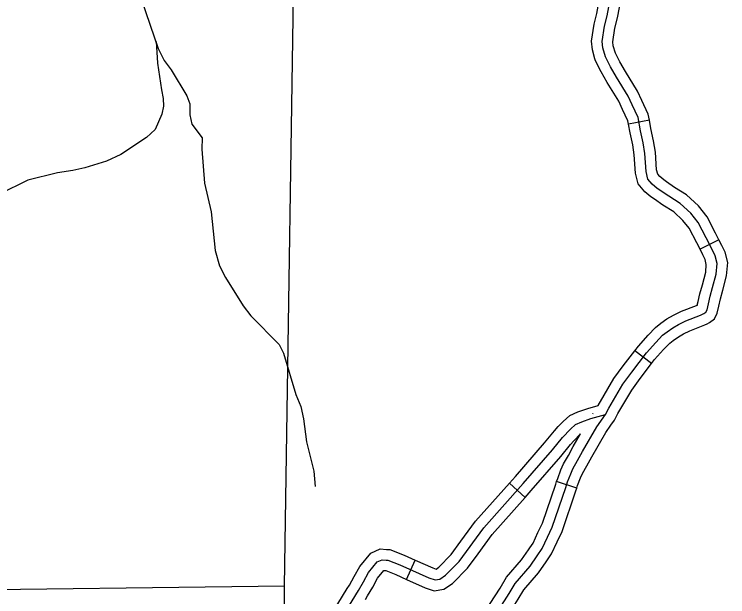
# Model space of a CAD drawing. Extents: x 0 to 3171, y 0 to 2059.
# Drawn here: x 1377.2 to 1461.3, y 855.9 to 924.5 of the extents above; entities that cross this region are included whole.
import ezdxf

# ---------------------------------------------------------------- set-up
doc = ezdxf.new("R2010")
doc.units = 0
for name, color, linetype in [('Level 35', 7, 'Continuous'), ('Level 4', 7, 'Continuous'), ('Level 45', 7, 'Continuous'), ('Level 5', 7, 'Continuous')]:
    doc.layers.add(name, color=color, linetype=linetype)

msp = doc.modelspace()

# ---------------------------------------------------------------- linework, layer by layer
at = {"layer": 'Level 35'}
for points in [[(1392.224, 926.104), (1394.162, 920.508), (1394.868, 919.067), (1395.685, 917.961), (1397.517, 914.901), (1397.881, 913.988), (1397.885, 912.669), (1398.136, 911.555), (1399.344, 909.971), (1399.282, 908.618), (1399.612, 904.616), (1400.382, 901.223), (1400.887, 896.69), (1401.382, 894.895), (1402.103, 893.503), (1404.189, 890.18), (1405.091, 888.992), (1408.411, 885.604), (1408.927, 884.577), (1410.37, 879.725), (1410.976, 878.299), (1411.282, 876.851), (1411.641, 874.119), (1412.512, 870.677), (1412.657, 868.893)], [(1393.897, 921.304), (1394.073, 918.754), (1394.523, 915.606), (1394.738, 914.608), (1394.769, 913.707), (1394.601, 912.769), (1393.779, 910.937), (1392.778, 910.003), (1389.743, 908.003), (1388.055, 907.226), (1385.517, 906.436), (1384.106, 906.114), (1382.277, 905.835), (1378.774, 904.98), (1375.384, 903.308)]]:
    msp.add_lwpolyline(points, dxfattribs=at)
at = {"layer": 'Level 4'}
msp.add_lwpolyline([(1407.767, 762.761), (1407.817, 766.397), (1407.852, 768.984), (1409.028, 855.204), (1409.057, 857.13), (1410.352, 942.156), (1410.395, 944.976), (1412.352, 1029.755), (1412.427, 1033.123), (1412.419, 1034.99)], dxfattribs=at)
at = {"layer": 'Level 45'}
for p, q in [((1452.071, 912.032), (1449.613, 911.575)), ((1460.268, 897.959), (1458.038, 896.828)), ((1452.327, 883.352), (1450.345, 884.876)), ((1437.436, 867.591), (1435.568, 869.253)), ((1443.507, 868.675), (1441.132, 869.457)), ((1423.445, 857.918), (1424.471, 860.198))]:
    msp.add_line(p, q, dxfattribs=at)
for points in [[(1445.649, 919.27), (1445.35, 920.341), (1445.249, 921.355), (1445.556, 923.366), (1445.864, 924.617), (1446.279, 926.795), (1446.263, 927.342), (1446.286, 928.295)], [(1448.057, 919.942), (1447.817, 920.804), (1447.768, 921.29), (1448.011, 922.878), (1448.307, 924.084), (1448.786, 926.595), (1448.764, 927.348), (1448.786, 928.235)], [(1447.086, 924.35), (1447.533, 926.695)], [(1456.361, 888.385), (1458.109, 889.06), (1458.496, 889.248), (1458.733, 889.435), (1458.871, 889.71), (1459.033, 890.397), (1459.245, 891.284), (1459.52, 892.334), (1459.944, 893.908), (1460.044, 895.158), (1459.82, 896.057), (1459.497, 896.717), (1458.757, 898.174), (1457.822, 899.981), (1456.948, 901.08), (1455.699, 902.23), (1454.35, 903.08), (1453.002, 904.004), (1452.402, 904.504), (1451.9, 905.104), (1451.686, 905.985), (1451.536, 908.12), (1451.333, 909.385), (1451.029, 910.802), (1450.737, 912.369), (1450.047, 913.844), (1449.555, 914.875), (1448.182, 917.124), (1447.483, 918.324), (1446.883, 919.498), (1446.584, 920.573), (1446.509, 921.322), (1446.783, 923.122), (1447.086, 924.35)], [(1452.071, 912.032), (1451.937, 912.755), (1451.177, 914.378), (1450.656, 915.471), (1449.255, 917.765), (1448.58, 918.923), (1448.054, 919.955), (1448.057, 919.942)], [(1449.613, 911.575), (1449.537, 911.984), (1448.917, 913.311), (1448.455, 914.278), (1447.108, 916.483), (1446.385, 917.724), (1445.713, 919.042), (1445.649, 919.27)], [(1454.072, 904.786), (1453.757, 905.002), (1453.289, 905.392), (1453.046, 905.682), (1452.926, 906.178), (1452.779, 908.263), (1452.562, 909.616), (1452.255, 911.047), (1452.071, 912.032)], [(1452.659, 902.724), (1452.246, 903.007), (1451.516, 903.616), (1450.754, 904.525), (1450.447, 905.793), (1450.293, 907.977), (1450.104, 909.155), (1449.803, 910.556), (1449.613, 911.575)], [(1460.268, 897.959), (1459.869, 898.744), (1458.876, 900.664), (1457.866, 901.934), (1456.462, 903.227), (1455.037, 904.124), (1454.072, 904.786)], [(1458.039, 896.828), (1457.645, 897.604), (1456.767, 899.298), (1456.03, 900.227), (1454.936, 901.233), (1453.663, 902.035), (1452.659, 902.724)], [(1458.876, 888.043), (1459.164, 888.182), (1459.727, 888.627), (1460.054, 889.281), (1460.249, 890.108), (1460.458, 890.981), (1460.728, 892.013), (1461.181, 893.694), (1461.307, 895.262), (1461, 896.489), (1460.615, 897.274), (1460.268, 897.959)], [(1457.716, 890.259), (1457.817, 890.686), (1458.033, 891.588), (1458.312, 892.655), (1458.708, 894.123), (1458.782, 895.053), (1458.639, 895.626), (1458.378, 896.159), (1458.038, 896.828)], [(1450.345, 884.876), (1450.766, 885.424), (1451.906, 886.695), (1452.786, 887.63), (1453.412, 888.107), (1454.145, 888.623), (1454.909, 889.077), (1455.865, 889.534), (1457.611, 890.208), (1457.787, 890.293)], [(1442.216, 868.752), (1442.433, 869.412), (1442.795, 870.358), (1443.062, 870.966), (1443.612, 871.929), (1444.186, 872.979), (1445.859, 875.903), (1446.877, 877.374), (1447.278, 878.087), (1448.942, 880.924), (1449.98, 882.35), (1451.728, 884.624), (1452.827, 885.849), (1453.626, 886.699), (1454.151, 887.098), (1454.825, 887.573), (1455.499, 887.973), (1456.361, 888.385)], [(1452.327, 883.352), (1452.69, 883.825), (1453.748, 885.003), (1454.466, 885.767), (1454.89, 886.09), (1455.505, 886.523), (1456.089, 886.87), (1456.856, 887.237), (1458.607, 887.913), (1458.876, 888.043)], [(1446.025, 878.422), (1447.895, 881.609), (1448.979, 883.099), (1450.345, 884.876)], [(1447.504, 876.083), (1447.938, 876.71), (1448.362, 877.465), (1449.989, 880.238), (1450.981, 881.602), (1452.327, 883.352)], [(1441.329, 875.944), (1441.889, 876.543), (1442.69, 877.24), (1443.631, 877.664), (1444.794, 878.07), (1446.025, 878.422)], [(1445.404, 877.442), (1445.449, 877.506)], [(1437.206, 869.213), (1440.662, 873.208), (1441.812, 874.631), (1442.759, 875.642), (1443.371, 876.176), (1444.095, 876.502), (1445.172, 876.878), (1446.89, 877.369)], [(1435.568, 869.253), (1436.267, 870.038), (1439.703, 874.009), (1440.869, 875.452), (1441.329, 875.944)], [(1443.507, 868.675), (1443.612, 868.994), (1443.951, 869.883), (1444.18, 870.403), (1444.703, 871.32), (1445.277, 872.368), (1446.918, 875.236), (1447.504, 876.083)], [(1441.132, 869.457), (1441.255, 869.831), (1441.638, 870.833), (1441.945, 871.529), (1442.52, 872.539), (1443.095, 873.59), (1443.955, 875.091)], [(1443.155, 874.236), (1443.955, 875.091)], [(1437.436, 867.591), (1438.146, 868.389), (1441.621, 872.406), (1442.756, 873.81), (1443.155, 874.236)], [(1413.323, 848.525), (1413.5, 849.265), (1413.739, 850), (1417.766, 856.614), (1418.369, 857.637), (1418.964, 858.755), (1419.989, 860), (1420.554, 860.243), (1421.021, 860.211), (1421.241, 860.211), (1422.657, 859.643), (1426.073, 858.106), (1426.808, 857.867), (1427.378, 857.953), (1428.035, 858.409), (1429.652, 860.052), (1432.555, 863.986), (1437.206, 869.213)], [(1429.85, 862.425), (1431.583, 864.774), (1435.568, 869.253)], [(1437.981, 861.649), (1438.346, 862.183), (1438.932, 863.444), (1439.465, 864.54), (1441.031, 869.149), (1441.132, 869.457)], [(1417.93, 822.836), (1417.805, 823.742), (1417.899, 824.258), (1419.507, 828.993), (1421.069, 832.9), (1421.819, 834.588), (1426.411, 842.027), (1427.379, 843.809), (1428.472, 845.466), (1429.659, 847.216), (1432.002, 850.686), (1433.158, 852.592), (1434.352, 854.406), (1435.532, 856.249), (1436.25, 857.437), (1437.999, 859.469), (1438.848, 860.702), (1439.436, 861.563), (1440.061, 862.907), (1440.623, 864.063), (1442.216, 868.752)], [(1440.045, 860.239), (1440.526, 860.943), (1441.19, 862.37), (1441.781, 863.587), (1443.401, 868.356), (1443.507, 868.675)], [(1431.861, 860.941), (1433.527, 863.198), (1437.436, 867.591)], [(1424.471, 860.198), (1426.524, 859.274), (1426.909, 859.149), (1427.227, 859.37), (1428.699, 860.865), (1429.85, 862.425)], [(1416.45, 856.856), (1416.694, 857.256), (1417.279, 858.248), (1417.919, 859.453), (1419.217, 861.029), (1420.338, 861.511), (1421.063, 861.461), (1421.481, 861.462), (1423.146, 860.794), (1424.471, 860.198)], [(1432.894, 854.465), (1433.303, 855.087), (1434.47, 856.91), (1435.235, 858.173), (1437.008, 860.233), (1437.817, 861.408), (1437.981, 861.649)], [(1423.445, 857.918), (1425.622, 856.938), (1426.702, 856.587), (1427.851, 856.76), (1428.844, 857.448), (1430.605, 859.238), (1431.861, 860.941)], [(1434.982, 853.09), (1435.4, 853.725), (1436.593, 855.589), (1437.265, 856.701), (1438.991, 858.704), (1439.879, 859.995), (1440.045, 860.239)], [(1418.585, 855.556), (1418.839, 855.971), (1419.46, 857.026), (1420.008, 858.058), (1420.761, 858.972), (1420.77, 858.975), (1420.979, 858.961), (1421.001, 858.961), (1422.168, 858.493), (1423.445, 857.918)], [(1412.107, 848.815), (1412.295, 849.603), (1412.595, 850.525), (1416.45, 856.856)]]:
    msp.add_lwpolyline(points, dxfattribs=at)
at = {"layer": 'Level 5'}
msp.add_lwpolyline([(1409.057, 857.13), (1321.842, 856.043)], dxfattribs=at)

doc.saveas('drawing.dxf')
